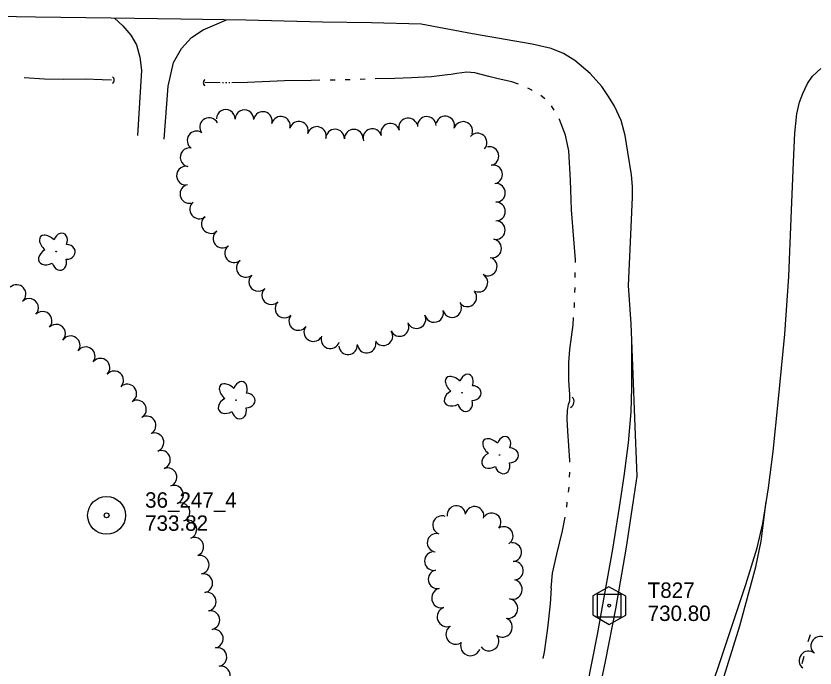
# Model space of a CAD drawing. Extents: x 589250 to 1188077, y 162953 to 363065.
# Drawn here: x 594607.4 to 594918.7, y 164796.3 to 165050.4 of the extents above; entities that cross this region are included whole.
import ezdxf

# ---------------------------------------------------------------- set-up
doc = ezdxf.new("R2010")
doc.units = 0
for name, color, linetype in [('E_DRN', 7, 'Continuous'), ('E_DWY', 7, 'Continuous'), ('E_LAND_TreeLine_P', 7, 'Continuous'), ('E_LAND_Vegetation', 7, 'Continuous'), ('E_MAP_Control', 7, 'Continuous'), ('E_MAP_PassPoints', 7, 'Continuous'), ('E_RDWY', 7, 'Continuous'), ('E_RDWY_Gravel', 7, 'Continuous'), ('E_WTR_FlowLine', 7, 'Continuous')]:
    doc.layers.add(name, color=color, linetype=linetype)

msp = doc.modelspace()

# ---------------------------------------------------------------- linework, layer by layer
at = {"layer": 'E_DRN'}
for centre, radius, start, end in [((594644.09, 165025.32), 1.61, 308.4829, 54.7431), ((594681.83, 165024.37), 1.43, 126.7472, 233.0074), ((594822.3, 164900.17), 2.55, 297.0134, 43.2736)]:
    msp.add_arc(centre, radius, start, end, dxfattribs=at)
at = {"layer": 'E_DWY'}
for p, q in [((594645.81, 165049.47), (594649.07, 165046.5)), ((594649.07, 165046.5), (594652.18, 165042.93)), ((594680.41, 165045), (594689.42, 165048.81)), ((594675.86, 165041.92), (594680.41, 165045)), ((594652.18, 165042.93), (594654.44, 165039.05)), ((594671.98, 165037.75), (594675.86, 165041.92)), ((594654.44, 165039.05), (594655.67, 165034.34)), ((594668.77, 165032.27), (594671.98, 165037.75)), ((594655.67, 165034.34), (594656.34, 165029.2)), ((594666.71, 165023.06), (594668.77, 165032.27)), ((594656.34, 165029.2), (594654.85, 165003.77)), ((594665.21, 165002.33), (594666.71, 165023.06))]:
    msp.add_line(p, q, dxfattribs=at)
at = {"layer": 'E_LAND_TreeLine_P'}
for centre, radius, start, end in [((594689.15, 165010.27), 3.64, 358.8428, 178.8428), ((594696.43, 165010.12), 3.64, 358.8428, 178.8428), ((594703.62, 165009.43), 3.64, 345.4238, 165.4238), ((594682.66, 165007.04), 3.64, 27.0763, 207.0763), ((594710.66, 165007.6), 3.64, 345.4238, 165.4238), ((594717.67, 165005.65), 3.64, 343.6636, 163.6636), ((594760.21, 165006.98), 3.64, 16.6815, 196.6815), ((594767.46, 165007.51), 3.64, 3.3228, 183.3228), ((594774.69, 165007.67), 3.64, 343.178, 163.178), ((594781.65, 165005.56), 3.64, 343.178, 163.178), ((594724.65, 165003.61), 3.64, 343.6636, 163.6636), ((594731.78, 165002.58), 3.64, 359.6151, 179.6151), ((594739.05, 165002.53), 3.64, 359.6151, 179.6151), ((594746.28, 165002.81), 3.64, 16.6815, 196.6815), ((594753.25, 165004.89), 3.64, 16.6815, 196.6815), ((594677.8, 165001.87), 3.64, 55.0059, 235.0059), ((594787.27, 165001.05), 3.64, 318.5879, 138.5879), ((594791.91, 164995.77), 3.64, 281.2061, 101.2061), ((594675.05, 164995.31), 3.64, 79.0842, 259.0842), ((594673.67, 164988.17), 3.64, 79.0842, 259.0842), ((594793.32, 164988.64), 3.64, 281.2061, 101.2061), ((594674.99, 164981.02), 3.64, 100.6525, 280.6525), ((594794.42, 164981.47), 3.64, 270.1628, 90.1628), ((594678.81, 164975.01), 3.64, 128.7299, 308.7299), ((594794.44, 164974.2), 3.64, 270.1628, 90.1628), ((594683.36, 164969.32), 3.65, 128.5612, 308.5612), ((594794.36, 164966.93), 3.64, 258.5577, 78.5577), ((594687.91, 164963.62), 3.65, 128.5612, 308.5612), ((594792.92, 164959.8), 3.64, 258.5577, 78.5577), ((594692.45, 164957.92), 3.65, 128.5612, 308.5612), ((594791.21, 164952.78), 3.64, 240.0616, 60.0616), ((594697, 164952.21), 3.65, 128.5612, 308.5612), ((594787.58, 164946.47), 3.64, 240.0616, 60.0616), ((594701.82, 164946.77), 3.64, 134.4654, 314.4654), ((594607.68, 164942.01), 3.63, 312.3766, 132.3766), ((594706.91, 164941.57), 3.64, 134.4654, 314.4654), ((594612.6, 164936.66), 3.63, 316.1395, 136.1395), ((594783.27, 164940.78), 3.64, 215.3031, 35.3031), ((594712.01, 164936.38), 3.64, 134.4654, 314.4654), ((594777.33, 164936.59), 3.64, 195.4125, 15.4125), ((594617.84, 164931.62), 3.63, 316.1395, 136.1395), ((594770.32, 164934.66), 3.64, 195.4125, 15.4125), ((594717.41, 164931.54), 3.64, 143.5659, 323.5659), ((594763.47, 164932.28), 3.64, 204.8116, 24.8116), ((594623.08, 164926.59), 3.63, 316.1395, 136.1395), ((594723.26, 164927.22), 3.64, 143.5659, 323.5659), ((594756.87, 164929.23), 3.64, 204.8116, 24.8116), ((594628.77, 164922.08), 3.63, 323.8499, 143.8499), ((594729.93, 164924.45), 3.64, 160.9541, 340.9541), ((594750.56, 164925.62), 3.64, 211.6314, 31.6314), ((594736.81, 164922.11), 3.64, 185.1893, 5.1893), ((594744.05, 164922.77), 3.64, 185.1893, 5.1893), ((594634.64, 164917.79), 3.63, 323.8499, 143.8499), ((594640.37, 164913.34), 3.63, 317.1386, 137.1386), ((594645.7, 164908.4), 3.63, 317.1386, 137.1386), ((594650.81, 164903.29), 3.63, 301.2053, 121.2053), ((594654.58, 164897.07), 3.63, 301.2053, 121.2053), ((594658.34, 164890.85), 3.63, 301.2053, 121.2053), ((594661.4, 164884.29), 3.63, 290.4661, 110.4661), ((594663.94, 164877.48), 3.63, 290.4661, 110.4661), ((594666.48, 164870.67), 3.63, 290.4661, 110.4661), ((594669.02, 164863.87), 3.63, 290.4661, 110.4661), ((594671.56, 164857.06), 3.63, 290.4661, 110.4661), ((594779.01, 164855.91), 3.61, 5.8494, 185.8494), ((594786.12, 164855.63), 3.61, 345.2234, 165.2234), ((594792.77, 164853.11), 3.61, 321.8074, 141.8074), ((594674.24, 164850.3), 3.63, 291.8307, 111.8307), ((594773.42, 164852.01), 3.61, 69.8116, 249.8116), ((594797.5, 164847.8), 3.61, 301.8694, 121.8694), ((594676.94, 164843.55), 3.63, 291.8307, 111.8307), ((594771.29, 164845.14), 3.61, 81.1755, 261.1755), ((594800.78, 164841.48), 3.61, 275.2717, 95.2717), ((594770.23, 164838), 3.61, 101.4068, 281.4068), ((594678.99, 164836.58), 3.66, 280.9357, 100.9357), ((594801.45, 164834.29), 3.61, 275.2717, 95.2717), ((594771.66, 164830.91), 3.61, 101.4068, 281.4068), ((594680.38, 164829.39), 3.66, 280.9357, 100.9357), ((594800.83, 164826.97), 3.84, 255.7257, 75.7257), ((594681.77, 164822.2), 3.66, 280.9357, 100.9357), ((594773.23, 164823.63), 3.84, 102.9811, 282.9811), ((594799.1, 164819.5), 3.84, 260.3612, 80.3612), ((594775.37, 164816.29), 3.84, 110.9018, 290.9018), ((594683.16, 164815.01), 3.66, 280.9357, 100.9357), ((594778.77, 164809.46), 3.84, 123.5371, 303.5371), ((594796.96, 164812.23), 3.84, 242.7845, 62.7845), ((594684.53, 164807.82), 3.66, 280.8182, 100.8182), ((594791.69, 164806.88), 3.84, 217.2088, 37.2088), ((594920.81, 164805.01), 3.68, 49.718, 229.718), ((594685.91, 164800.62), 3.66, 280.8182, 100.8182), ((594784.51, 164804.97), 3.84, 159.8697, 339.8697), ((594916.22, 164799.26), 3.68, 52.0605, 232.0605), ((594687.26, 164793.43), 3.66, 277.3117, 97.3117)]:
    msp.add_arc(centre, radius, start, end, dxfattribs=at)
at = {"layer": 'E_LAND_Vegetation'}
for centre in [(594623.12, 164958.58), (594781.23, 164903.58), (594693.16, 164900.71), (594795.8, 164879.33)]:
    msp.add_circle(centre, 0.128, dxfattribs=at)
for centre, major_axis, ratio in [((594620.52, 164961.18), (3.5, -3.21), 0.560249), ((594624.74, 164962.25), (-1.27, -3.4), 0.716896), ((594620.15, 164956.67), (3.69, 2.04), 0.691916), ((594627.1, 164958.47), (-3.45, 0.09), 0.832022), ((594624.29, 164954.86), (-0.94, 3.49), 0.782863), ((594778.62, 164906.18), (3.5, -3.21), 0.560249), ((594782.85, 164907.25), (-1.27, -3.4), 0.716896), ((594690.56, 164903.31), (3.5, -3.21), 0.560249), ((594694.78, 164904.38), (-1.27, -3.4), 0.716896), ((594785.21, 164903.47), (-3.45, 0.09), 0.832022), ((594697.14, 164900.6), (-3.45, 0.09), 0.832022), ((594778.25, 164901.67), (3.69, 2.04), 0.691916), ((594690.19, 164898.8), (3.69, 2.04), 0.691916), ((594782.4, 164899.85), (-0.94, 3.49), 0.782863), ((594694.33, 164896.98), (-0.94, 3.49), 0.782863), ((594793.2, 164881.93), (3.5, -3.21), 0.560249), ((594797.42, 164882.99), (-1.27, -3.4), 0.716896), ((594799.78, 164879.21), (-3.45, 0.09), 0.832022), ((594792.83, 164877.42), (3.69, 2.04), 0.691916), ((594796.97, 164875.6), (-0.94, 3.49), 0.782863)]:
    msp.add_ellipse(centre, major_axis=major_axis, ratio=ratio, start_param=1.570796, end_param=4.712389, dxfattribs=at)
at = {"layer": 'E_MAP_Control'}
for p, q in [((594834.04, 164816.16), (594834.04, 164825.16)), ((594834.04, 164825.16), (594843.04, 164825.16)), ((594834.04, 164816.16), (594834.04, 164825.16)), ((594834.04, 164825.16), (594843.04, 164825.16)), ((594834.04, 164816.16), (594834.04, 164825.16)), ((594834.04, 164825.16), (594843.04, 164825.16)), ((594834.04, 164816.16), (594834.04, 164825.16)), ((594834.04, 164825.16), (594843.04, 164825.16)), ((594843.04, 164825.16), (594843.04, 164816.16)), ((594843.04, 164825.16), (594843.04, 164816.16)), ((594843.04, 164825.16), (594843.04, 164816.16)), ((594843.04, 164825.16), (594843.04, 164816.16)), ((594843.04, 164816.16), (594834.04, 164816.16)), ((594843.04, 164816.16), (594834.04, 164816.16)), ((594843.04, 164816.16), (594834.04, 164816.16)), ((594843.04, 164816.16), (594834.04, 164816.16))]:
    msp.add_line(p, q, dxfattribs=at)
msp.add_lwpolyline([(594832.12, 164824.43), (594832.12, 164817.04), (594838.58, 164813.31), (594844.98, 164816.97), (594844.98, 164824.3), (594838.46, 164828.03)], close=True, dxfattribs=at)
msp.add_lwpolyline([(594832.12, 164824.43), (594832.12, 164817.04), (594838.58, 164813.31), (594844.98, 164816.97), (594844.98, 164824.3), (594838.46, 164828.03)], close=True, dxfattribs=at)
msp.add_lwpolyline([(594832.12, 164824.43), (594832.12, 164817.04), (594838.58, 164813.31), (594844.98, 164816.97), (594844.98, 164824.3), (594838.46, 164828.03)], close=True, dxfattribs=at)
msp.add_lwpolyline([(594832.12, 164824.43), (594832.12, 164817.04), (594838.58, 164813.31), (594844.98, 164816.97), (594844.98, 164824.3), (594838.46, 164828.03)], close=True, dxfattribs=at)
msp.add_circle((594838.54, 164820.66), 0.546, dxfattribs=at)
msp.add_circle((594838.54, 164820.66), 0.546, dxfattribs=at)
msp.add_circle((594838.54, 164820.66), 0.546, dxfattribs=at)
msp.add_circle((594838.54, 164820.66), 0.546, dxfattribs=at)
at = {"layer": 'E_MAP_PassPoints'}
for radius in [7.38, 7.38, 7.38, 7.38, 0.945, 0.945, 0.945, 0.945]:
    msp.add_circle((594642.75, 164855.81), radius, dxfattribs=at)
at = {"layer": 'E_RDWY'}
for p, q in [((594615.04, 165049.89), (594587.57, 165050.35)), ((594644.49, 165049.49), (594615.04, 165049.89)), ((594671.71, 165049.15), (594644.49, 165049.49)), ((594697, 165048.67), (594671.71, 165049.15)), ((594726.82, 165047.99), (594697, 165048.67)), ((594745.91, 165047.66), (594726.82, 165047.99)), ((594765.24, 165047.18), (594745.91, 165047.66)), ((594785.33, 165043.42), (594765.24, 165047.18)), ((594808.55, 165039.35), (594785.33, 165043.42)), ((594815.99, 165037.63), (594808.55, 165039.35)), ((594820.77, 165035.79), (594815.99, 165037.63)), ((594825.21, 165032.96), (594820.77, 165035.79)), ((594831.15, 165027.9), (594825.21, 165032.96)), ((594835.64, 165022.93), (594831.15, 165027.9)), ((594917.75, 165026.89), (594920.97, 165029.93)), ((594915.75, 165024.01), (594917.75, 165026.89)), ((594838.33, 165019.01), (594835.64, 165022.93)), ((594913.96, 165020.16), (594915.75, 165024.01)), ((594840.56, 165015.24), (594838.33, 165019.01)), ((594912.73, 165016.75), (594913.96, 165020.16)), ((594843.16, 165009.62), (594840.56, 165015.24)), ((594911.59, 165012.27), (594912.73, 165016.75)), ((594910.83, 165004.75), (594911.59, 165012.27)), ((594844.76, 165003.83), (594843.16, 165009.62)), ((594845.87, 164997.33), (594844.76, 165003.83)), ((594910.37, 164993.44), (594910.83, 165004.75)), ((594847.26, 164988.51), (594845.87, 164997.33)), ((594909.44, 164971.43), (594910.37, 164993.44)), ((594847.6, 164983.89), (594847.26, 164988.51)), ((594847.63, 164979.75), (594847.6, 164983.89)), ((594846.91, 164962.28), (594847.63, 164979.75)), ((594908.59, 164948.92), (594909.44, 164971.43)), ((594846.11, 164945.42), (594846.91, 164962.28)), ((594906.93, 164926.46), (594908.59, 164948.92)), ((594847.12, 164930.39), (594846.11, 164945.42)), ((594847.88, 164910.78), (594847.12, 164930.39)), ((594904.37, 164899.97), (594906.93, 164926.46)), ((594848.55, 164893.63), (594847.88, 164910.78)), ((594902.39, 164880.75), (594904.37, 164899.97)), ((594849.4, 164871.13), (594848.55, 164893.63)), ((594900.56, 164866.55), (594902.39, 164880.75)), ((594847.95, 164860.69), (594849.4, 164871.13)), ((594898.34, 164852.65), (594900.56, 164866.55)), ((594845.31, 164843.37), (594847.95, 164860.69)), ((594896.16, 164843.13), (594898.34, 164852.65)), ((594841.09, 164819.45), (594845.31, 164843.37)), ((594891.72, 164828.89), (594896.16, 164843.13)), ((594880.94, 164796.58), (594891.72, 164828.89)), ((594837.1, 164798.92), (594841.09, 164819.45)), ((594832.65, 164777.28), (594837.1, 164798.92)), ((594873.22, 164773.72), (594880.94, 164796.58))]:
    msp.add_line(p, q, dxfattribs=at)
at = {"layer": 'E_RDWY_Gravel'}
for p, q in [((594847.36, 164905.66), (594847.36, 164924.12)), ((594847.09, 164896.14), (594847.36, 164905.66)), ((594846.03, 164884.13), (594847.09, 164896.14)), ((594844.4, 164871.15), (594846.03, 164884.13)), ((594842.61, 164859.05), (594844.4, 164871.15)), ((594897.77, 164845.74), (594899.7, 164861.19)), ((594839.93, 164842.66), (594842.61, 164859.05)), ((594895.71, 164835.75), (594897.77, 164845.74)), ((594836.77, 164824.57), (594839.93, 164842.66)), ((594889.48, 164812.77), (594895.71, 164835.75)), ((594833.94, 164809.4), (594836.77, 164824.57)), ((594881.42, 164787.14), (594889.48, 164812.77)), ((594829.88, 164788.3), (594833.94, 164809.4))]:
    msp.add_line(p, q, dxfattribs=at)
at = {"layer": 'E_WTR_FlowLine'}
for p, q in [((594775.61, 165027.43), (594769.29, 165026.69)), ((594776.98, 165027.6), (594775.61, 165027.43)), ((594779.13, 165027.9), (594776.98, 165027.6)), ((594783.12, 165028.43), (594779.13, 165027.9)), ((594786.15, 165028.17), (594783.12, 165028.43)), ((594791.61, 165026.76), (594786.15, 165028.17)), ((594618.58, 165025.79), (594610.62, 165026.25)), ((594625.91, 165025.59), (594618.58, 165025.79)), ((594634.46, 165025.68), (594625.91, 165025.59)), ((594641.04, 165025.43), (594634.46, 165025.68)), ((594644.7, 165025.31), (594641.04, 165025.43)), ((594687.05, 165024.35), (594681.06, 165024.42)), ((594688.29, 165024.34), (594687.87, 165024.35)), ((594689.29, 165024.33), (594689.11, 165024.33)), ((594689.53, 165024.33), (594689.29, 165024.33)), ((594690.77, 165024.35), (594690.35, 165024.35)), ((594697.58, 165024.46), (594691.59, 165024.37)), ((594712.06, 165025.14), (594697.58, 165024.46)), ((594722.39, 165025.26), (594712.06, 165025.14)), ((594725.88, 165025.29), (594722.39, 165025.26)), ((594731.64, 165025.35), (594729.79, 165025.33)), ((594731.74, 165025.35), (594731.64, 165025.35)), ((594737.59, 165025.53), (594735.64, 165025.47)), ((594743.45, 165025.71), (594741.5, 165025.65)), ((594755.09, 165026.04), (594747.35, 165025.82)), ((594761.48, 165026.29), (594755.09, 165026.04)), ((594769.29, 165026.69), (594761.48, 165026.29)), ((594795.29, 165025.92), (594791.61, 165026.76)), ((594800.57, 165024.75), (594795.29, 165025.92)), ((594803.27, 165023.79), (594800.57, 165024.75)), ((594808.45, 165021.42), (594806.84, 165022.24)), ((594808.58, 165021.35), (594808.45, 165021.42)), ((594811.95, 165019.33), (594811.93, 165019.35)), ((594813.41, 165018.09), (594811.95, 165019.33)), ((594817.07, 165013.63), (594816.1, 165015.32)), ((594819.14, 165010.01), (594819.01, 165010.24)), ((594821.53, 165003.95), (594819.14, 165010.01)), ((594822.85, 164997.77), (594821.53, 165003.95)), ((594823.45, 164986.41), (594822.85, 164997.77)), ((594823.59, 164982.57), (594823.45, 164986.41)), ((594823.88, 164974.85), (594823.59, 164982.57)), ((594824.76, 164963.4), (594823.88, 164974.85)), ((594825.37, 164955.38), (594824.76, 164963.4)), ((594825.36, 164954.31), (594825.37, 164955.38)), ((594825.29, 164948.45), (594825.31, 164950.41)), ((594825.18, 164942.6), (594825.25, 164944.55)), ((594824.95, 164936.74), (594824.98, 164937.15)), ((594824.98, 164937.15), (594825.03, 164938.69)), ((594824.52, 164930.08), (594824.7, 164932.84)), ((594823.22, 164920.48), (594824.52, 164930.08)), ((594822.78, 164915.32), (594823.22, 164920.48)), ((594822.76, 164908.44), (594822.78, 164915.32)), ((594823.04, 164904.65), (594822.76, 164908.44)), ((594823.15, 164903.16), (594823.04, 164904.65)), ((594823.27, 164900.42), (594823.15, 164903.16)), ((594822.68, 164898.94), (594823.27, 164900.42)), ((594822.21, 164893.43), (594822.29, 164896.67)), ((594822.29, 164896.67), (594822.68, 164898.94)), ((594822.38, 164888.57), (594822.21, 164893.43)), ((594823.22, 164877.22), (594822.38, 164888.57)), ((594823.21, 164876.52), (594823.22, 164877.22)), ((594823.13, 164870.66), (594823.16, 164872.61)), ((594822.74, 164864.87), (594822.91, 164866.77)), ((594822.73, 164864.82), (594822.74, 164864.87)), ((594822, 164859.01), (594822.24, 164860.95)), ((594820.34, 164849.81), (594821.37, 164855.16)), ((594818.17, 164840.64), (594820.34, 164849.81)), ((594816.46, 164833.25), (594818.17, 164840.64)), ((594815.92, 164827.41), (594816.46, 164833.25)), ((594815.92, 164827.41), (594815.5, 164821.3)), ((594815.5, 164821.3), (594814.45, 164811.93)), ((594814.45, 164811.93), (594813.17, 164802.5)), ((594916.1, 164806.62), (594916.97, 164809.44)), ((594813.17, 164802.5), (594812.74, 164800.05)), ((594913.73, 164798.11), (594914.46, 164800.97))]:
    msp.add_line(p, q, dxfattribs=at)

# ---------------------------------------------------------------- texts
at = {"layer": 'E_MAP_Control'}
for s, p in [('T827', (594853.54, 164823.67)), ('T827', (594853.54, 164823.67)), ('T827', (594853.54, 164823.67)), ('T827', (594853.54, 164823.67)), ('730.80', (594853.54, 164814.67)), ('730.80', (594853.54, 164814.67)), ('730.80', (594853.54, 164814.67)), ('730.80', (594853.54, 164814.67))]:
    msp.add_text(s, height=6, dxfattribs=at).set_placement(p)
at = {"layer": 'E_MAP_PassPoints'}
for s, p in [('36_247_4', (594657.75, 164858.8)), ('36_247_4', (594657.75, 164858.8)), ('36_247_4', (594657.75, 164858.8)), ('36_247_4', (594657.75, 164858.8)), ('733.82', (594657.75, 164849.8)), ('733.82', (594657.75, 164849.8)), ('733.82', (594657.75, 164849.8)), ('733.82', (594657.75, 164849.8))]:
    msp.add_text(s, height=6, dxfattribs=at).set_placement(p)

doc.saveas('drawing.dxf')
